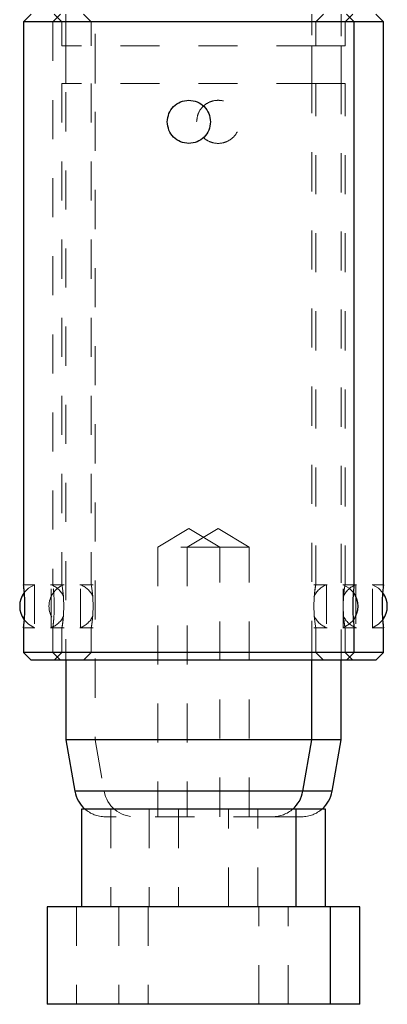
# Model space of a CAD drawing. Header units: inches. Extents: x 1880 to 2363, y -453 to -54.
# Tile 943 of 1056: x 2207.162 to 2208.103, y -434.107 to -431.586. Entities that reach past the tile are written whole.
import ezdxf

# ---------------------------------------------------------------- set-up
doc = ezdxf.new("R2010")
doc.units = ezdxf.units.IN
doc.header["$LTSCALE"] = 0.5
doc.header["$MEASUREMENT"] = 0
doc.linetypes.add('HIDDEN', pattern=[0.225, 0.15, -0.075])
doc.layers.add('SVE-M-S', color=8, linetype='Continuous')

msp = doc.modelspace()

# ---------------------------------------------------------------- linework, layer by layer
at = {"layer": 'SVE-M-S', "linetype": 'HIDDEN', "lineweight": 18}
for p, q in [((2207.35526, -431.42166), (2207.35526, -433.42953)), ((2207.26668, -431.57166), (2207.24699, -431.59134)), ((2207.25073, -431.57166), (2207.27042, -431.59134)), ((2207.28026, -431.57166), (2207.28026, -433.2252)), ((2207.32573, -431.57166), (2207.34542, -431.59134)), ((2207.91018, -433.2252), (2207.91018, -431.57166)), ((2207.92002, -431.59134), (2207.93971, -431.57166)), ((2207.98518, -433.02783), (2207.98518, -431.57166)), ((2207.99502, -431.59134), (2208.01471, -431.57166)), ((2207.24699, -431.59134), (2207.24699, -433.03229)), ((2207.27042, -431.59134), (2207.27042, -431.65236)), ((2207.34542, -431.59134), (2207.34542, -431.65236)), ((2207.92002, -431.65236), (2207.92002, -431.59134)), ((2207.99502, -431.65236), (2207.99502, -431.59134)), ((2207.92002, -431.65236), (2207.27042, -431.65236)), ((2207.28026, -431.65236), (2207.28026, -431.74882)), ((2207.35526, -431.65236), (2207.35526, -431.74882)), ((2207.91018, -431.74882), (2207.91018, -431.65236)), ((2207.99502, -431.65236), (2207.92002, -431.65236)), ((2207.98518, -431.74882), (2207.98518, -431.65236)), ((2207.92002, -431.74882), (2207.27042, -431.74882)), ((2207.27042, -431.74882), (2207.27042, -433.03229)), ((2207.34542, -431.74882), (2207.34542, -433.03229)), ((2207.99502, -431.74882), (2207.92002, -431.74882)), ((2207.92002, -433.03229), (2207.92002, -431.74882)), ((2207.99502, -433.03229), (2207.99502, -431.74882)), ((2207.59522, -432.88861), (2207.51572, -432.93638)), ((2207.67022, -432.88861), (2207.59072, -432.93638)), ((2207.67472, -432.93638), (2207.59522, -432.88861)), ((2207.74972, -432.93638), (2207.67022, -432.88861)), ((2207.67472, -432.93638), (2207.51572, -432.93638)), ((2207.51572, -432.93638), (2207.51572, -433.62638)), ((2207.59072, -432.93638), (2207.59072, -433.62638)), ((2207.74972, -432.93638), (2207.67472, -432.93638)), ((2207.67472, -433.62638), (2207.67472, -432.93638)), ((2207.74972, -433.62638), (2207.74972, -432.93638)), ((2207.20126, -433.03229), (2207.17175, -433.03229)), ((2207.19997, -433.0323), (2207.18459, -433.04107)), ((2207.27538, -433.03229), (2207.24115, -433.03229)), ((2207.24241, -433.14252), (2207.24241, -433.03229)), ((2207.27111, -433.0365), (2207.27042, -433.03229)), ((2207.27042, -433.03229), (2207.2711, -433.03648)), ((2207.27626, -433.03229), (2207.27538, -433.03229)), ((2207.35038, -433.03229), (2207.31615, -433.03229)), ((2207.31741, -433.14252), (2207.31741, -433.03229)), ((2207.34611, -433.0365), (2207.34542, -433.03229)), ((2207.34542, -433.03229), (2207.3461, -433.03648)), ((2207.94929, -433.03229), (2207.91506, -433.03229)), ((2207.91933, -433.03652), (2207.92002, -433.03229)), ((2207.92002, -433.03229), (2207.92002, -433.03229)), ((2207.94804, -433.03229), (2207.94804, -433.14252)), ((2208.01869, -433.03229), (2207.98918, -433.03229)), ((2208.00581, -433.04104), (2207.99043, -433.03228)), ((2207.99044, -433.14252), (2207.99044, -433.03229)), ((2208.02429, -433.03229), (2208.01869, -433.03229)), ((2208.02304, -433.03229), (2208.02304, -433.14252)), ((2208.09369, -433.03229), (2208.06418, -433.03229)), ((2208.08081, -433.04104), (2208.06543, -433.03228)), ((2207.18459, -433.04107), (2207.1735, -433.0526)), ((2207.2711, -433.03648), (2207.27276, -433.0484)), ((2207.27277, -433.04844), (2207.27111, -433.0365)), ((2207.27276, -433.0484), (2207.27443, -433.06625)), ((2207.27399, -433.06151), (2207.27277, -433.04844)), ((2207.3461, -433.03648), (2207.34776, -433.0484)), ((2207.34777, -433.04844), (2207.34611, -433.0365)), ((2207.34776, -433.0484), (2207.34943, -433.06625)), ((2207.34899, -433.06151), (2207.34777, -433.04844)), ((2207.91601, -433.06634), (2207.91767, -433.04847)), ((2207.91767, -433.04847), (2207.91933, -433.03652)), ((2208.01723, -433.05299), (2208.00581, -433.04104)), ((2208.09223, -433.05299), (2208.08081, -433.04104)), ((2207.27443, -433.06625), (2207.27513, -433.08736)), ((2207.34943, -433.06625), (2207.35013, -433.08736)), ((2207.91531, -433.08745), (2207.91601, -433.06634)), ((2207.27444, -433.10847), (2207.27277, -433.12634)), ((2207.27513, -433.08736), (2207.27444, -433.10847)), ((2207.34944, -433.10847), (2207.34777, -433.12634)), ((2207.35013, -433.08736), (2207.34944, -433.10847)), ((2207.91601, -433.10856), (2207.91531, -433.08745)), ((2207.91768, -433.1264), (2207.91601, -433.10856)), ((2207.17334, -433.122), (2207.18464, -433.13377)), ((2207.18464, -433.13377), (2207.20002, -433.14253)), ((2207.27277, -433.12634), (2207.27111, -433.13829)), ((2207.34777, -433.12634), (2207.34611, -433.13829)), ((2207.91638, -433.11249), (2207.91768, -433.12636)), ((2207.91768, -433.12636), (2207.91933, -433.13831)), ((2207.91934, -433.13833), (2207.91768, -433.1264)), ((2207.99046, -433.14251), (2208.00584, -433.13375)), ((2208.00584, -433.13375), (2208.0172, -433.12186)), ((2208.06546, -433.14251), (2208.08084, -433.13375)), ((2208.08084, -433.13375), (2208.0922, -433.12186)), ((2207.17175, -433.14252), (2207.20126, -433.14252)), ((2207.24115, -433.14252), (2207.27538, -433.14252)), ((2207.24699, -433.14252), (2207.24699, -433.20551)), ((2207.27111, -433.13829), (2207.27042, -433.14252)), ((2207.27042, -433.14252), (2207.27042, -433.20551)), ((2207.27042, -433.14252), (2207.27042, -433.14252)), ((2207.27538, -433.14252), (2207.27626, -433.14252)), ((2207.31615, -433.14252), (2207.35038, -433.14252)), ((2207.34611, -433.13829), (2207.34542, -433.14252)), ((2207.34542, -433.14252), (2207.34542, -433.20551)), ((2207.34542, -433.14252), (2207.34542, -433.14252)), ((2207.91506, -433.14252), (2207.94929, -433.14252)), ((2207.91933, -433.13831), (2207.92002, -433.14252)), ((2207.92002, -433.14252), (2207.91934, -433.13833)), ((2207.92002, -433.20551), (2207.92002, -433.14252)), ((2207.98518, -433.2252), (2207.98518, -433.14698)), ((2207.98918, -433.14252), (2208.01869, -433.14252)), ((2207.99502, -433.20551), (2207.99502, -433.14252)), ((2208.01869, -433.14252), (2208.02429, -433.14252)), ((2208.06418, -433.14252), (2208.09369, -433.14252)), ((2207.24699, -433.20551), (2207.26668, -433.2252)), ((2207.27042, -433.20551), (2207.25073, -433.2252)), ((2207.34542, -433.20551), (2207.32573, -433.2252)), ((2207.93971, -433.2252), (2207.92002, -433.20551)), ((2208.01471, -433.2252), (2207.99502, -433.20551)), ((2207.35526, -433.42953), (2207.3785, -433.56131)), ((2207.3035, -433.56131), (2207.88694, -433.56131)), ((2207.96194, -433.56131), (2207.3785, -433.56131)), ((2207.39522, -433.6067), (2207.39522, -433.8567)), ((2207.49372, -433.6067), (2207.49372, -433.8567)), ((2207.56872, -433.6067), (2207.56872, -433.8567)), ((2207.69672, -433.8567), (2207.69672, -433.6067)), ((2207.77172, -433.8567), (2207.77172, -433.6067)), ((2207.8094, -433.62638), (2207.38104, -433.62638)), ((2207.8844, -433.62638), (2207.8094, -433.62638)), ((2207.30772, -433.8567), (2207.30772, -434.1067)), ((2207.41572, -433.8567), (2207.41572, -434.1067)), ((2207.49072, -433.8567), (2207.49072, -434.1067)), ((2207.77472, -434.1067), (2207.77472, -433.8567)), ((2207.84972, -434.1067), (2207.84972, -433.8567))]:
    msp.add_line(p, q, dxfattribs=at)
at = {"layer": 'SVE-M-S', "linetype": 'Continuous', "lineweight": 25}
for p, q in [((2207.19168, -431.57166), (2207.17199, -431.59134)), ((2208.01845, -431.59134), (2207.99876, -431.57166)), ((2208.09345, -431.59134), (2208.07376, -431.57166)), ((2207.17199, -431.59134), (2207.17199, -433.03229)), ((2208.01845, -431.59134), (2207.17199, -431.59134)), ((2208.01845, -433.03229), (2208.01845, -431.59134)), ((2208.09345, -431.59134), (2208.01845, -431.59134)), ((2208.09345, -433.03229), (2208.09345, -431.59134)), ((2207.17199, -433.14252), (2207.17199, -433.20551)), ((2208.01845, -433.20551), (2208.01845, -433.14252)), ((2208.09345, -433.20551), (2208.09345, -433.14252)), ((2207.17199, -433.20551), (2207.19168, -433.2252)), ((2208.01845, -433.20551), (2207.17199, -433.20551)), ((2207.99876, -433.2252), (2208.01845, -433.20551)), ((2208.09345, -433.20551), (2208.01845, -433.20551)), ((2208.07376, -433.2252), (2208.09345, -433.20551)), ((2207.99876, -433.2252), (2207.19168, -433.2252)), ((2207.28026, -433.2252), (2207.28026, -433.42953)), ((2207.91018, -433.42953), (2207.91018, -433.2252)), ((2207.98518, -433.42953), (2207.98518, -433.2252)), ((2208.07376, -433.2252), (2207.99876, -433.2252)), ((2207.28026, -433.42953), (2207.3035, -433.56131)), ((2207.91018, -433.42953), (2207.28026, -433.42953)), ((2207.88694, -433.56131), (2207.91018, -433.42953)), ((2207.98518, -433.42953), (2207.91018, -433.42953)), ((2207.96194, -433.56131), (2207.98518, -433.42953)), ((2207.88694, -433.56131), (2207.3035, -433.56131)), ((2207.96194, -433.56131), (2207.88694, -433.56131)), ((2207.32022, -433.6067), (2207.32022, -433.8567)), ((2207.87022, -433.6067), (2207.32022, -433.6067)), ((2207.87022, -433.8567), (2207.87022, -433.6067)), ((2207.94522, -433.6067), (2207.87022, -433.6067)), ((2207.94522, -433.8567), (2207.94522, -433.6067)), ((2207.23272, -433.8567), (2207.23272, -434.1067)), ((2207.95772, -433.8567), (2207.23272, -433.8567)), ((2207.95772, -434.1067), (2207.95772, -433.8567)), ((2208.03272, -433.8567), (2207.95772, -433.8567)), ((2208.03272, -434.1067), (2208.03272, -433.8567)), ((2207.95772, -434.1067), (2207.23272, -434.1067)), ((2208.03272, -434.1067), (2207.95772, -434.1067))]:
    msp.add_line(p, q, dxfattribs=at)
at = {"layer": 'SVE-M-S', "linetype": 'HIDDEN', "lineweight": 18}
for centre, radius, start, end in [((2206.75065, -433.0874), 0.42494, 352.54683, 7.45153), ((2207.2962, -433.0874), 0.05906, 111.07679, 248.97702), ((2207.2212, -433.0874), 0.05906, 26.16254, 68.97337), ((2207.2962, -433.0874), 0.05906, 26.16254, 68.97337), ((2207.96924, -433.0874), 0.05906, 111.07679, 155.7605), ((2208.04424, -433.0874), 0.05906, 111.07679, 155.7605), ((2208.43979, -433.08741), 0.42494, 172.54683, 187.45153), ((2207.2212, -433.0874), 0.05906, 291.06173, 334.8938), ((2207.2962, -433.0874), 0.05906, 291.06173, 334.8938), ((2207.96924, -433.0874), 0.05906, 205.33229, 248.97702), ((2208.04424, -433.0874), 0.05906, 205.33229, 248.97702), ((2207.45604, -433.54764), 0.07874, 190, 270), ((2207.38104, -433.54764), 0.07874, 228.59038, 270), ((2207.8094, -433.54764), 0.07874, 270, 311.40962), ((2207.8844, -433.54764), 0.07874, 270, 311.40962)]:
    msp.add_arc(centre, radius, start, end, dxfattribs=at)
at = {"layer": 'SVE-M-S', "linetype": 'Continuous', "lineweight": 25}
for centre, radius, start, end in [((2207.2212, -433.0874), 0.05906, 143.88372, 215.85694), ((2207.96924, -433.0874), 0.05906, 324.305, 35.6445), ((2208.04424, -433.0874), 0.05906, 324.305, 35.6445), ((2207.38104, -433.54764), 0.07874, 190, 228.59038), ((2207.8094, -433.54764), 0.07874, 311.40962, 350), ((2207.8844, -433.54764), 0.07874, 311.40962, 350)]:
    msp.add_arc(centre, radius, start, end, dxfattribs=at)
for points, knots in [([(2207.5401, -431.84725), (2207.54093, -431.85447), (2207.5426, -431.86891), (2207.55533, -431.88723), (2207.57352, -431.89948), (2207.59521, -431.9038), (2207.61686, -431.89949), (2207.63519, -431.88725), (2207.64745, -431.86894), (2207.65178, -431.84728), (2207.64747, -431.82562), (2207.63524, -431.80729), (2207.61692, -431.79503), (2207.59528, -431.79069), (2207.57358, -431.79499), (2207.55538, -431.80722), (2207.54261, -431.82554), (2207.54094, -431.84), (2207.5401, -431.84725)], [0, 0, 0, 0, 0.06248594, 0.12498196, 0.18747058, 0.24994888, 0.31243725, 0.37493576, 0.43742514, 0.49990383, 0.56239149, 0.6248896, 0.68737805, 0.74985735, 0.81234601, 0.8748441, 0.9373156, 1, 1, 1, 1]), ([(2207.17199, -433.14252), (2207.1721, -433.14169), (2207.17233, -433.14003), (2207.1738, -433.12729), (2207.1752, -433.10911), (2207.17579, -433.0874), (2207.17521, -433.06581), (2207.17377, -433.04726), (2207.17246, -433.03582), (2207.17182, -433.03089), (2207.17199, -433.03229), (2207.17199, -433.03229)], [0, 0, 0, 0, 0.1249711, 0.249962, 0.3749385, 0.4998938, 0.6248697, 0.7498661, 0.8748436, 0.9998004, 1, 1, 1, 1]), ([(2208.01845, -433.03229), (2208.01834, -433.03312), (2208.01811, -433.03478), (2208.01664, -433.04752), (2208.01524, -433.0657), (2208.01465, -433.08741), (2208.01523, -433.109), (2208.01667, -433.12755), (2208.01798, -433.13898), (2208.01862, -433.14392), (2208.01845, -433.14252), (2208.01845, -433.14252)], [0, 0, 0, 0, 0.1249711, 0.249962, 0.3749385, 0.4998938, 0.6248697, 0.7498661, 0.8748436, 0.9998004, 1, 1, 1, 1]), ([(2208.09345, -433.03229), (2208.09334, -433.03312), (2208.09311, -433.03478), (2208.09164, -433.04752), (2208.09024, -433.0657), (2208.08965, -433.08741), (2208.09023, -433.109), (2208.09167, -433.12755), (2208.09298, -433.13898), (2208.09362, -433.14392), (2208.09345, -433.14252), (2208.09345, -433.14252)], [0, 0, 0, 0, 0.1249711, 0.249962, 0.3749385, 0.4998938, 0.6248697, 0.7498661, 0.8748436, 0.9998004, 1, 1, 1, 1])]:
    msp.add_open_spline(points, degree=3, knots=knots, dxfattribs=at)
at = {"layer": 'SVE-M-S', "linetype": 'HIDDEN', "lineweight": 18}
for points, knots in [([(2207.6151, -431.84725), (2207.61593, -431.85447), (2207.6176, -431.86891), (2207.63033, -431.88723), (2207.64852, -431.89948), (2207.67021, -431.9038), (2207.69186, -431.89949), (2207.71019, -431.88725), (2207.72245, -431.86894), (2207.72678, -431.84728), (2207.72247, -431.82562), (2207.71024, -431.80729), (2207.69192, -431.79503), (2207.67028, -431.79069), (2207.64858, -431.79499), (2207.63038, -431.80722), (2207.61761, -431.82554), (2207.61594, -431.84), (2207.6151, -431.84725)], [0, 0, 0, 0, 0.0624859, 0.124982, 0.1874706, 0.2499489, 0.3124372, 0.3749358, 0.4374251, 0.4999038, 0.5623915, 0.6248896, 0.687378, 0.7498574, 0.812346, 0.8748441, 0.9373156, 1, 1, 1, 1]), ([(2207.2, -433.03229), (2207.2, -433.03311), (2207.2, -433.03477), (2207.2, -433.04752), (2207.2, -433.06574), (2207.2, -433.0874), (2207.2, -433.10907), (2207.2, -433.12729), (2207.2, -433.14001), (2207.2, -433.14167), (2207.2, -433.14249)], [0, 0, 0, 0, 0.1251079, 0.2502158, 0.3753237, 0.5004317, 0.6255396, 0.7506475, 0.8757554, 1, 1, 1, 1]), ([(2207.24699, -433.14252), (2207.2471, -433.14169), (2207.24733, -433.14003), (2207.2488, -433.12729), (2207.2502, -433.10911), (2207.25079, -433.08741), (2207.2502, -433.06576), (2207.24879, -433.04744), (2207.24738, -433.03518), (2207.2468, -433.03085), (2207.24738, -433.03515), (2207.24879, -433.04739), (2207.2502, -433.0657), (2207.25079, -433.08735), (2207.2502, -433.10905), (2207.24881, -433.12724), (2207.24733, -433.14002), (2207.24711, -433.14169), (2207.24699, -433.14252)], [0, 0, 0, 0, 0.062486, 0.1249819, 0.1874706, 0.2499488, 0.3124372, 0.3749358, 0.4374251, 0.4999039, 0.5623916, 0.6248896, 0.6873781, 0.7498573, 0.8123459, 0.8748441, 0.9373155, 1, 1, 1, 1]), ([(2207.92002, -433.03229), (2207.91988, -433.03314), (2207.9196, -433.03485), (2207.91771, -433.04665), (2207.91672, -433.05827), (2207.91626, -433.06361)], [0, 0, 0, 0, 0.3507692, 0.7016325, 1, 1, 1, 1]), ([(2207.99044, -433.08365), (2207.99057, -433.07773), (2207.99085, -433.0646), (2207.99268, -433.04758), (2207.99457, -433.03479), (2207.99487, -433.03312), (2207.99502, -433.03229)], [0, 0, 0, 0, 0.2144555, 0.4761186, 0.7376445, 1, 1, 1, 1]), ([(2207.99502, -433.03229), (2207.99488, -433.03314), (2207.9946, -433.03485), (2207.99271, -433.04665), (2207.99172, -433.05827), (2207.99126, -433.06361)], [0, 0, 0, 0, 0.3507692, 0.7016325, 1, 1, 1, 1]), ([(2208.06544, -433.14252), (2208.06544, -433.14169), (2208.06544, -433.14004), (2208.06544, -433.12729), (2208.06544, -433.10907), (2208.06544, -433.0874), (2208.06544, -433.06574), (2208.06544, -433.04752), (2208.06544, -433.03478), (2208.06544, -433.03312), (2208.06544, -433.0323)], [0, 0, 0, 0, 0.1250405, 0.2500811, 0.3751216, 0.5001622, 0.6252027, 0.7502432, 0.8752838, 1, 1, 1, 1]), ([(2207.99138, -433.11249), (2207.9918, -433.11738), (2207.99276, -433.12856), (2207.99453, -433.13954), (2207.99527, -433.14399), (2207.99451, -433.13965), (2207.99271, -433.1274), (2207.99085, -433.11027), (2207.99057, -433.09714), (2207.99044, -433.09123)], [0, 0, 0, 0, 0.1177844, 0.2693446, 0.420862, 0.5724161, 0.7240127, 0.875571, 1, 1, 1, 1]), ([(2207.27042, -433.14252), (2207.27056, -433.14167), (2207.27084, -433.13995), (2207.2727, -433.1284), (2207.27367, -433.11713), (2207.2741, -433.11212)], [0, 0, 0, 0, 0.357256, 0.7146077, 1, 1, 1, 1]), ([(2207.34542, -433.14252), (2207.34556, -433.14167), (2207.34584, -433.13995), (2207.3477, -433.1284), (2207.34867, -433.11713), (2207.3491, -433.11212)], [0, 0, 0, 0, 0.357256, 0.7146077, 1, 1, 1, 1]), ([(2208.09345, -433.14252), (2208.09334, -433.14162), (2208.09313, -433.13984), (2208.09194, -433.1309), (2208.09141, -433.12302), (2208.09129, -433.12125)], [0, 0, 0, 0, 0.4365362, 0.8738429, 1, 1, 1, 1])]:
    msp.add_open_spline(points, degree=3, knots=knots, dxfattribs=at)

doc.saveas('drawing.dxf')
